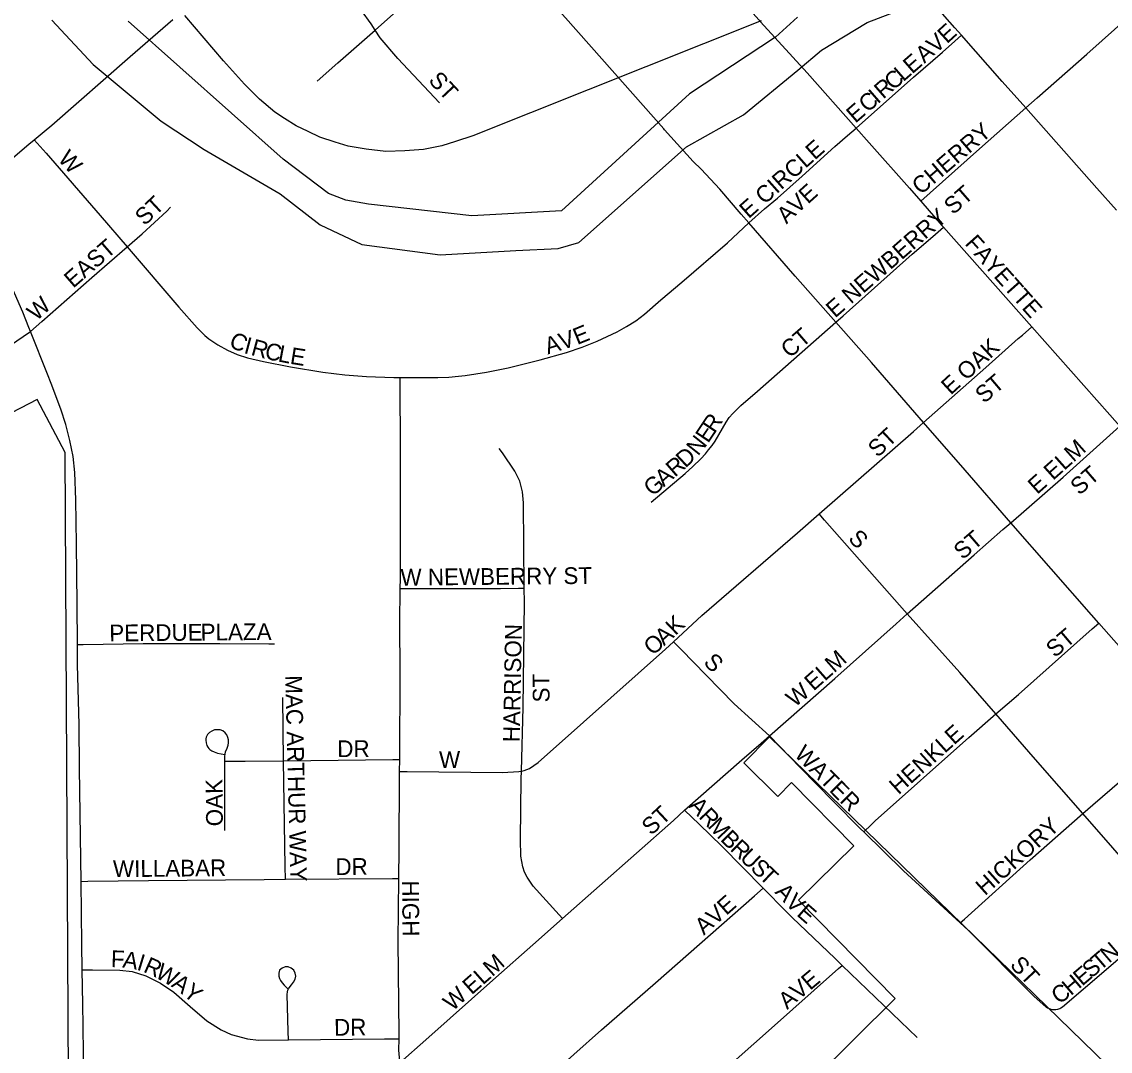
# Model space of a CAD drawing. Extents: x -51392 to 1635000, y 156707 to 696232.
# Drawn here: x 137564 to 140814, y 482864 to 485938 of the extents above; entities that cross this region are included whole.
import ezdxf

# ---------------------------------------------------------------- set-up
doc = ezdxf.new("R2010")
doc.units = 0
for name, color, linetype in [('GM_X_City_Street', 7, 'Continuous'), ('GM_X_City_Street_Text', 7, 'Continuous'), ('GM_X_Corporation', 7, 'Continuous'), ('GM_X_Major_River', 7, 'Continuous'), ('GM_X_Rail_Line', 7, 'Continuous'), ('GM_X_State_Route', 7, 'Continuous'), ('GM_X_US_Route', 7, 'Continuous')]:
    doc.layers.add(name, color=color, linetype=linetype)

msp = doc.modelspace()

# ---------------------------------------------------------------- linework, layer by layer
at = {"layer": 'GM_X_City_Street'}
for points in [[(140369.9, 485897.5), (140350.3, 485919.7), (140209.7, 486080.1), (140081, 486229), (139972.4, 486352), (139875.8, 486463.3), (139863.9, 486477.1)], [(138618.9, 485913.2), (138607.3, 485931.2), (138577.9, 485971.5), (138352.4, 486241.3)], [(138618.9, 485913.2), (138829.3, 486100.6), (138928.8, 486187.7), (138954.1, 486209.8)], [(139483.7, 485615.1), (139481, 485618.1), (139296.3, 485826.7), (139187.6, 485949.3), (139045.6, 486108.2), (139005.1, 486152.3), (138954.1, 486209.8)], [(139539.5, 486197.2), (139569.2, 486163.3), (139688.9, 486028.4), (139765.5, 485943), (139770.4, 485937.6)], [(139770.4, 485937.6), (139909.3, 485785.1), (140055.3, 485620.2)], [(140562.1, 485681), (140595.9, 485710.9), (140744.1, 485841.3), (140872.4, 485956)], [(138445.6, 485760.6), (138507.6, 485815.5), (138594.8, 485891.5), (138618.9, 485913.2)], [(138811.5, 485695.6), (138687.2, 485828), (138633.9, 485889.8), (138618.9, 485913.2)], [(140055.3, 485620.2), (140227.1, 485772.5), (140313.4, 485847.1), (140350.3, 485879.7), (140369.9, 485897.5)], [(140562.1, 485681), (140491.5, 485759.9), (140369.9, 485897.5)], [(140248.5, 485402), (140276.4, 485426.9), (140423.5, 485558.3), (140562.1, 485681)], [(140833.5, 485375), (140774.7, 485441), (140562.1, 485681)], [(139734.9, 485337.6), (139712.1, 485363.6), (139648.4, 485438.3), (139592.4, 485497.7), (139569, 485520.6), (139483.7, 485615.1)], [(139734.9, 485337.6), (139782.3, 485379.3), (139820.2, 485411.3), (139894, 485477.2), (139992.3, 485565.4), (140029.8, 485598), (140055.3, 485620.2)], [(140055.3, 485620.2), (140094.4, 485576), (140214.4, 485440.9), (140248.5, 485402)], [(137600.9, 485585.6), (137636.2, 485545.1), (137798, 485359.5), (137878.1, 485266.1)], [(137878.1, 485266.1), (137922.9, 485305), (137996.6, 485371.9), (138008.1, 485384)], [(140248.5, 485402), (140311.8, 485329.8), (140316.8, 485324.2)], [(138868.5, 484879.7), (138887.5, 484881.5), (138952.1, 484891.5), (139016.2, 484904.7), (139111.7, 484928.3), (139190.6, 484950.1), (139236.9, 484965.8), (139282.2, 484984.3), (139341.4, 485012.2), (139370.1, 485027.6), (139397.5, 485044.8), (139423.3, 485064.3), (139472.4, 485107.4), (139535.3, 485160.1), (139671.8, 485278.1), (139734.9, 485337.6)], [(139994.4, 485041.3), (139873.9, 485178.5), (139734.9, 485337.6)], [(139994.4, 485041.3), (140016.7, 485059.8), (140223.2, 485243.8), (140285, 485296.8), (140316.8, 485324.2)], [(140316.8, 485324.2), (140580.2, 485026.9)], [(137589.5, 485012.8), (137623.4, 485042.5), (137772.8, 485174), (137878.1, 485266.1)], [(137878.1, 485266.1), (138033.1, 485085.2), (138087.5, 485024.1), (138110.5, 485001.3), (138122.8, 484991.2), (138149.5, 484972.8), (138177.7, 484956.9), (138207.3, 484944.2), (138238.2, 484934.6), (138285.8, 484923), (138366.1, 484907), (138463.2, 484891.3), (138528.1, 484883.2), (138593.3, 484878.2), (138675.2, 484875.5), (138694.1, 484875.6)], [(139443.1, 484503.1), (139545.1, 484588.8), (139567.9, 484609.9), (139591.4, 484633.1), (139605.9, 484647.9), (139614.9, 484659.1), (139625.9, 484672.5), (139634.5, 484685.1), (139667.3, 484742.5), (139676.8, 484756), (139687.7, 484768.3), (139711.1, 484791.5), (139761.1, 484834.8), (139994.4, 485041.3)], [(140256.8, 484741.1), (140101.1, 484919.9), (139994.4, 485041.3)], [(140256.8, 484741.1), (140443.3, 484905.5), (140539.8, 484991.6), (140551.9, 485002.2), (140580.2, 485026.9)], [(140580.2, 485026.9), (140812.8, 484764.4), (140843.1, 484730)], [(137403.3, 484886.3), (137589.5, 485012.8)], [(138694.1, 484875.6), (138806.4, 484876), (138838.9, 484876.8), (138868.5, 484879.7)], [(138694.1, 484245.9), (138694.4, 484273.9), (138695.1, 484666.2), (138694.2, 484854.6), (138694.1, 484875.6)], [(139945.3, 484468.2), (140226.4, 484714.4), (140256.8, 484741.1)], [(140517.6, 484441.6), (140380.9, 484598.6), (140256.8, 484741.1)], [(140517.6, 484441.6), (140673.7, 484577.8), (140813.3, 484703.1), (140843.1, 484730)], [(139064.6, 484246.2), (139061.9, 484501.5), (139059.1, 484534.4), (139051.1, 484566.2), (139036.6, 484595.8), (138999.9, 484650.5), (138989.3, 484663.1)], [(139510.3, 484086.7), (139595, 484164.9), (139880.6, 484411.8), (139945.3, 484468.2)], [(140208.4, 484169.8), (140200.1, 484178.7), (139961.5, 484449.8), (139945.3, 484468.2)], [(140208.4, 484169.8), (140407.8, 484346.4), (140493.9, 484422.1), (140517.6, 484441.6)], [(140779.9, 484142.4), (140758.4, 484166.7), (140517.6, 484441.6)], [(138692.4, 483735.1), (138693.6, 483996.1), (138693, 484141.9), (138694.1, 484245.9)], [(138694.1, 484245.9), (138711.9, 484245.8), (138824.3, 484245.5), (138993, 484245.8), (139047.5, 484246.1), (139064.6, 484246.2)], [(139056.1, 483700.1), (139060.7, 483891.5), (139065, 484204.7), (139064.6, 484246.2)], [(139796.4, 483805.8), (139991.5, 483976.8), (140174.9, 484140.1), (140208.4, 484169.8)], [(140472.6, 483870.8), (140364.9, 483995.1), (140208.4, 484169.8)], [(140472.6, 483870.8), (140540.3, 483929.3), (140760.5, 484125.1), (140779.9, 484142.4)], [(140948.6, 483950.8), (140878.1, 484031.9), (140779.9, 484142.4)], [(137730.2, 484078.2), (137747, 484078.5), (137926.1, 484081), (138155, 484081.2), (138302, 484080.5), (138318.4, 484079.8)], [(139056.1, 483700.1), (139064.4, 483701.7), (139079.6, 483707.6), (139106.4, 483726.4), (139241.3, 483846.4), (139486.5, 484064.7), (139510.3, 484086.7)], [(139510.3, 484086.7), (139532.7, 484063.8), (139607.6, 483987.1), (139691.5, 483901.4), (139796.4, 483805.8)], [(138345.2, 483730.8), (138343.3, 483919.9)], [(140078.1, 483518.6), (140100, 483539.8), (140111.9, 483551.3), (140391.7, 483800.9), (140472.6, 483870.8)], [(140732.5, 483573.2), (140591.2, 483734.4), (140472.6, 483870.8)], [(138169.8, 483730.1), (138170.1, 483745.1), (138171, 483751.2), (138172.5, 483757.5), (138176.7, 483768.8), (138180.1, 483777.7), (138181.6, 483784.5), (138181.5, 483793.4), (138179.3, 483800.9), (138176.3, 483808.8), (138171.5, 483815), (138164.6, 483820), (138155.9, 483823.7), (138147.1, 483823.9), (138139, 483823), (138131, 483819.7), (138124.3, 483815.3), (138118.8, 483809.3), (138114.4, 483801.7), (138113.6, 483796.5), (138113.6, 483792.2), (138114.4, 483784.3), (138116.4, 483776.9), (138119.2, 483771.9), (138122.5, 483768), (138125.7, 483765.1), (138131, 483761), (138138.1, 483757.8), (138148.5, 483754.1), (138169.8, 483749.8)], [(140732.5, 483573.2), (140762, 483599.1), (140899.4, 483718.3), (141011.6, 483816.1), (141042.9, 483843.4)], [(139714.5, 483733.9), (139771.5, 483783.5), (139796.4, 483805.8)], [(139796.4, 483805.8), (139888.6, 483711.3), (139987.7, 483609), (140068.5, 483528.1), (140078.1, 483518.6)], [(138169.8, 483730.1), (138231, 483729.7), (138345.2, 483730.8)], [(138169.9, 483522.8), (138169.8, 483730.1)], [(138345.2, 483730.8), (138671.5, 483734.8), (138692.4, 483735.1)], [(138351.3, 483377.2), (138350.7, 483415), (138345.2, 483730.8)], [(138692.2, 483699.1), (138692.4, 483735.1)], [(139543.4, 483583.1), (139714.5, 483733.9)], [(138689.8, 483379.9), (138690.7, 483468.2), (138692.1, 483684.4), (138692.2, 483699.1)], [(138692.2, 483699.1), (138714.4, 483698.9), (138999.1, 483696), (139048.3, 483698.6), (139056.1, 483700.1)], [(139179, 483259.8), (139168.4, 483271.4), (139091, 483356.5), (139072.6, 483383.8), (139065.1, 483398.5), (139059.7, 483414), (139054.5, 483446.5), (139052.7, 483495.9), (139055.6, 483677.2), (139056.1, 483700.1)], [(139179, 483259.8), (139509.8, 483552.6), (139543.4, 483583.1)], [(139543.4, 483583.1), (139586.8, 483541.5), (139654.7, 483476.1), (139777.6, 483350.9)], [(140366.5, 483246.7), (140379.2, 483258.2), (140575.7, 483435.4), (140732.5, 483573.2)], [(140994.7, 483274.4), (140732.5, 483573.2)], [(140078.1, 483518.6), (140196.8, 483402.8), (140293.6, 483313.9), (140366.5, 483246.7)], [(137740.9, 483371), (137760.9, 483371.3), (137942.1, 483373.8), (138287.5, 483376.7), (138351.3, 483377.2)], [(138351.3, 483377.2), (138670.9, 483379.8), (138689.8, 483379.9)], [(138690.5, 482901), (138690.7, 482914.4), (138688.1, 483192.9), (138689.8, 483379.9)], [(138902.9, 482579.7), (138964.1, 482633.5), (139295.5, 482927.2), (139456, 483067.6), (139751.6, 483328), (139777.6, 483350.9)], [(139777.6, 483350.9), (139846.3, 483281.2)], [(138693.6, 482830.5), (138770.2, 482897.5), (138979.5, 483083.5), (139090.5, 483181.5), (139179, 483259.8)], [(139846.3, 483281.2), (139864.8, 483263.3), (139993.1, 483140.3), (140014.1, 483120)], [(140646, 482987.9), (140651.5, 482988.4), (140657.5, 482989.4), (140664.1, 482991.3), (140667.3, 482992.9), (140671.8, 482995.9), (140802.2, 483107.8), (140889.1, 483182), (140994.7, 483274.4)], [(140366.5, 483246.7), (140390.1, 483224.8), (140587.5, 483027.2), (140622, 482996.7), (140624.5, 482995.1), (140627.2, 482993.5), (140635.4, 482990.2), (140640.2, 482988.8), (140646, 482987.9)], [(137744.5, 483106.6), (137774.7, 483106.4), (137856.4, 483106.1), (137893.3, 483101.7), (137934.5, 483088.7), (137977.8, 483066.8), (138018.1, 483040), (138066.9, 482997.2), (138116.9, 482954.2), (138159, 482927.6), (138189.4, 482913.9), (138237.6, 482900.8), (138270.7, 482897.1), (138360.6, 482897.9)], [(138360.6, 482897.9), (138359.8, 482922.7), (138356.3, 483033.4), (138357.2, 483041.4), (138358.2, 483045.8), (138359.9, 483049.8), (138362.1, 483053.1), (138369.5, 483062.1), (138375, 483069.6), (138380.2, 483078.5), (138382, 483087.7), (138380.6, 483096.6), (138376, 483105.7), (138368.7, 483112.1), (138359.5, 483115.3), (138350.1, 483115.5), (138341, 483112.1), (138333.8, 483105.6), (138331.1, 483097), (138331.1, 483088), (138333.2, 483081.1), (138336.3, 483074.8), (138341, 483068), (138347.4, 483061.3), (138357.9, 483050.2)], [(139609.5, 482761.2), (139794.1, 482924.5), (140003.1, 483110.3), (140014.1, 483120)], [(140014.1, 483120), (140237.6, 482904.8)], [(138360.6, 482897.9), (138647.4, 482900.6), (138690.5, 482901)], [(138693.6, 482830.5), (138692.5, 482833.9), (138690.3, 482866.6), (138690.5, 482901)]]:
    msp.add_lwpolyline(points, dxfattribs=at)
at = {"layer": 'GM_X_Corporation'}
msp.add_lwpolyline([(136020.5, 483728.4), (136095.4, 482449.7), (137708.2, 482464.9), (137712.6, 481994.3), (138533.2, 482714.7), (138455, 482784.1), (137885.8, 482785.9), (137888.1, 482652.9), (137927.7, 482519.7), (137888.5, 482490.7), (137888.2, 482531.8), (137723.1, 482530.2), (137722, 482648.5), (137720.8, 482783.2), (137703.4, 482783.1), (137693.1, 484651.5), (137609.5, 484809.8), (136924.5, 484454.3), (136636.4, 484668.1), (136237.4, 484367.6), (136033.8, 484222.6), (135933.3, 484363.7), (135775.1, 484248.7)], close=True, dxfattribs=at)
msp.add_lwpolyline([(143737.8, 484535.6), (142488.7, 483402.6), (142243.7, 483717), (142560.8, 484022.5), (142419.7, 484178.3), (141810.1, 483632.5), (142244.6, 483159.1), (141344.9, 482297.6), (139797.1, 483802.1), (139720, 483725.4), (139821.6, 483624.7), (139862.4, 483665.9), (140048.5, 483476.6), (139883.8, 483314.7), (140172.4, 483021.2), (139929.2, 482780.7), (140318, 482295.5), (140757.4, 482752.9), (142761.4, 480821.7)], dxfattribs=at)
at = {"layer": 'GM_X_Major_River'}
for points in [[(137653.2, 485942.8), (137776.8, 485810.2), (137980.2, 485641.3), (138108, 485556.7), (138335.6, 485423.8), (138455.3, 485331.3), (138579.1, 485272.8), (138813.1, 485242), (139039.3, 485255.3), (139165.4, 485260.9), (139227.5, 485278.8), (139548.8, 485564.3), (139719.3, 485659.9), (139881.9, 485793.6), (139952.2, 485853.5), (140088.6, 485935.2), (140401.3, 486056.5)], [(139880.5, 485951.9), (139814.3, 485892), (139557.5, 485722.5), (139175.9, 485373.1), (138907.6, 485357.9), (138599.6, 485392.9), (138531.6, 485405.2), (138479.7, 485425.3), (138344, 485528), (137881.4, 485940.1)]]:
    msp.add_lwpolyline(points, dxfattribs=at)
at = {"layer": 'GM_X_Rail_Line'}
for points in [[(138319.5, 485667.7), (138273.8, 485706.9), (138228.6, 485751.7), (138166.5, 485821), (138050.8, 485956.3)], [(139771.8, 485940.8), (138910.4, 485596.9), (138859.3, 485580.7), (138818.6, 485567.8), (138763.7, 485556.7), (138708.1, 485552.1), (138651.5, 485550.8), (138592, 485557.1), (138538.2, 485566.7), (138500.1, 485578.1), (138454.2, 485593.6), (138419.4, 485609.7), (138383.3, 485627.1), (138348.7, 485648.6), (138319.5, 485667.7)]]:
    msp.add_lwpolyline(points, dxfattribs=at)
at = {"layer": 'GM_X_State_Route'}
for points in [[(137589.5, 485012.8), (137584.7, 485025), (137566.9, 485070.4), (137521.6, 485175.4), (137475.4, 485280.3), (137435.3, 485362.7), (137402.6, 485424.3)], [(137640.4, 484885.1), (137589.5, 485012.8)], [(137750, 482689.1), (137749.2, 482775.1), (137747, 482938.7), (137745.9, 483003.9), (137744.5, 483106.6), (137743.4, 483183.9), (137740.9, 483371), (137736.2, 483707.8), (137735.1, 483838.8), (137730.6, 484018.8), (137730.2, 484078.2), (137729.4, 484199), (137727.6, 484378.9), (137725.2, 484509.9), (137721.9, 484591.5), (137717, 484639.9), (137707.7, 484687.6), (137695.2, 484734.8), (137680.1, 484781.3), (137651.3, 484857.7), (137640.4, 484885.1)]]:
    msp.add_lwpolyline(points, dxfattribs=at)
at = {"layer": 'GM_X_US_Route'}
msp.add_lwpolyline([(137402.6, 485424.3), (137480.9, 485484.4), (137584.7, 485572.1), (137600.9, 485585.6), (137630.8, 485610.4), (137653.8, 485629), (137887.8, 485833.8), (138014.5, 485944.9)], dxfattribs=at)

# ---------------------------------------------------------------- texts
at = {"layer": 'GM_X_City_Street_Text'}
for s, rotation, p in [('E', 42.3278, (140326.6, 485870.5)), ('V', 40.9993, (140292.5, 485840.8)), ('A', 40.9905, (140259.2, 485812)), ('E', 40.9861, (140222.7, 485780.2)), ('L', 40.9739, (140196.1, 485757.1)), ('ST', 313.0597, (138775.8, 485760.9)), ('R', 41.0005, (140136.3, 485705.2)), ('C', 41.0002, (140166.2, 485731.1)), ('I', 40.9597, (140119.7, 485690.7)), ('E', 40.9947, (140053.3, 485633)), ('C', 41.0005, (140089.8, 485664.7)), ('CHERRY', 40.5956, (140248.8, 485419.2)), ('E CIRCLE', 41.5456, (139734.4, 485348.1)), ('W', 312.527, (137669.2, 485526.1)), ('E', 41.7502, (139911.4, 485391.8)), ('E NEWBERRY ST', 41.1403, (139992.6, 485051.5)), ('ST', 43.0597, (137930.6, 485326.8)), ('V', 42.2302, (139878.9, 485362.3)), ('A', 44.2401, (139847.7, 485331.9)), ('EAST', 41.0083, (137717.3, 485140.5)), ('FAYETTE', 311.6378, (140377.8, 485274.2)), ('W', 42.539, (137607.7, 485042.2)), ('V', 17.6411, (139176.7, 484957.4)), ('E', 22.0486, (139222.6, 484972.2)), ('CT', 40.7681, (139857.4, 484931.5)), ('C', 334.1364, (138179.2, 484969.9)), ('I', 345.1185, (138224.6, 484949)), ('R', 344.8467, (138245.8, 484943.4)), ('A', 17.5497, (139134.6, 484944.1)), ('E OAK', 42.6257, (140337.9, 484821.4)), ('C', 347.8704, (138286.9, 484932.3)), ('L', 349.1691, (138326.8, 484923.8)), ('E', 350.842, (138362.9, 484916.9)), ('ST', 40.3567, (140437.5, 484796.1)), ('R', 56.4006, (139633.1, 484706.7)), ('E', 56.1869, (139613.4, 484677.3)), ('ST', 43.0506, (140119.6, 484634.5)), ('N', 51.466, (139583.3, 484639.3)), ('E ELM', 41.5954, (140596, 484524.7)), ('D', 43.0061, (139545.7, 484603.4)), ('R', 40.917, (139514.2, 484576.1)), ('A', 40.9122, (139481, 484547.3)), ('ST', 40.7779, (140722.1, 484521.9)), ('G', 40.9122, (139447.7, 484518.5)), ('S', 315.5203, (140029.3, 484391.4)), ('ST', 40.7666, (140373.6, 484329.2)), ('W NEWBERRY ST', 0.5386, (138695, 484254)), ('PERDUE', 0.5386, (137825.4, 484087.4)), ('PLAZA', 0.5386, (138098.1, 484090)), ('K', 43.6747, (139515.8, 484103.2)), ('HARRISON', 88.9259, (139050.8, 483786.2)), ('O', 40.8506, (139447.8, 484043.2)), ('A', 41.8595, (139481.8, 484072.6)), ('ST', 40.3477, (140649.1, 484037)), ('S', 315.5604, (139597.1, 484022.1)), ('ELM', 41.356, (139928.3, 483937.7)), ('MAC ARTHUR WAY', 271.436, (138350.6, 483985.9)), ('ST', 90.5385, (139140.1, 483905.5)), ('W', 39.201, (139871.8, 483889)), ('HENKLE', 41.9162, (140182, 483627.6)), ('DR', 0.5386, (138506.2, 483741.8)), ('WATER', 314.7087, (139868.2, 483747.3)), ('W', 0.5386, (138810.2, 483709.4)), ('OAK', 90.5385, (138164.4, 483535.6)), ('ST', 43.0597, (139443.7, 483506.1)), ('A', 313.2813, (139553, 483594.6)), ('R', 313.2713, (139583.2, 483562.6)), ('M', 313.2935, (139610.3, 483533.7)), ('HICKORY', 41.8069, (140440.1, 483326.5)), ('B', 315.0398, (139647.7, 483494.1)), ('R', 316.4337, (139676.7, 483465.2)), ('U', 316.5094, (139705.4, 483437.8)), ('WILLABAR', 0.5386, (137836.4, 483383.5)), ('DR', 0.5386, (138500.7, 483389.7)), ('S', 316.5043, (139737.3, 483407.5)), ('T', 316.4906, (139762.9, 483383.3)), ('HIGH', 270.5385, (138699.5, 483373.4)), ('A', 313.668, (139810.6, 483337.4)), ('AVE', 41.3503, (139600.8, 483208.6)), ('V', 314.4388, (139841.5, 483305.1)), ('E', 318.936, (139875.4, 483270.7)), ('F', 358.5165, (137829.6, 483115)), ('T', 40.4479, (140783.8, 483102.1)), ('N', 40.4571, (140810.6, 483124.9)), ('A', 350.699, (137863, 483114.3)), ('I', 342.9603, (137904.7, 483107.6)), ('R', 335.7872, (137924.2, 483101.7)), ('W', 330.1659, (137959.2, 483086)), ('ELM', 41.356, (138907.2, 483030.4)), ('ST', 313.0597, (140512.3, 483119.6)), ('S', 40.4479, (140757, 483079.3)), ('AVE', 39.8312, (139849.4, 482986.6)), ('E', 40.4274, (140730.2, 483056.4)), ('A', 324.32, (138007.7, 483058.3)), ('Y', 320.1957, (138042.7, 483033.2)), ('H', 40.3449, (140696.6, 483027.9)), ('W', 42.539, (138850.3, 482981.3)), ('C', 35.6698, (140660.9, 483002.1)), ('DR', 0.5386, (138496.5, 482910))]:
    msp.add_text(s, height=50, rotation=rotation, dxfattribs=at).set_placement(p)

doc.saveas('drawing.dxf')
